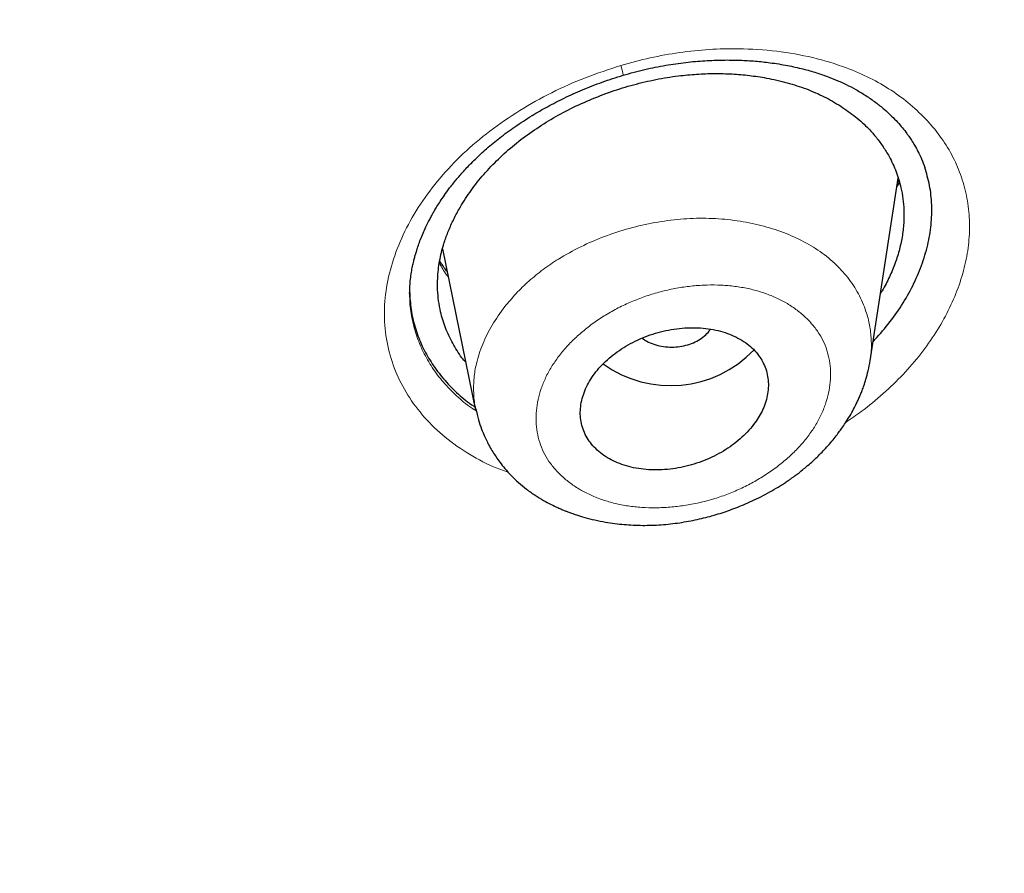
# Model space of a CAD drawing. Header units: millimetres. Extents: x 8 to 1170, y 12 to 886.
# Tile 333 of 656: x 804 to 813, y 827 to 835. Entities that reach past the tile are written whole.
import ezdxf

# ---------------------------------------------------------------- set-up
doc = ezdxf.new("R2010")
doc.units = ezdxf.units.MM

msp = doc.modelspace()

# ---------------------------------------------------------------- linework, layer by layer
at = {"color": 7, "linetype": 'Continuous', "lineweight": 30}
for p, q in [((811.7413, 831.5912), (812.0079, 833.3346)), ((807.6649, 832.66), (807.9795, 831.1182)), ((807.3513, 832.2424), (807.3509, 832.2135)), ((807.3528, 832.2154), (807.3526, 832.2039))]:
    msp.add_line(p, q, dxfattribs=at)
at = {"color": 8, "linetype": 'Continuous', "lineweight": 0}
msp.add_line((812.0202, 833.2938), (811.994, 833.2435), dxfattribs=at)
msp.add_arc((808.6801, 834.1905), 0.7179, 10.09154, 17.71551, dxfattribs=at)
at = {"color": 7, "linetype": 'Continuous', "lineweight": 30}
msp.add_arc((809.8378, 832.4578), 1.1027, 234.34252, 316.24923, dxfattribs=at)
for points, knots in [([(767.6427, 873.9797), (768.5002, 873.9771), (770.2152, 873.9718), (772.7815, 873.8617), (775.3372, 873.6775), (777.8776, 873.4125), (780.398, 873.0694), (782.8939, 872.6482), (785.4975, 872.122), (788.1975, 871.4758), (790.9789, 870.6939), (793.6989, 869.8102), (796.3512, 868.8278), (798.9294, 867.7498), (801.3082, 866.6348), (803.4954, 865.5003), (805.4999, 864.3614), (807.4329, 863.1605), (809.2905, 861.8993), (811.0684, 860.5798), (812.7637, 859.205), (814.3736, 857.7776), (815.8957, 856.3007), (817.3272, 854.7769), (818.6656, 853.2091), (819.9083, 851.6002), (821.0526, 849.9529), (822.0959, 848.2702), (823.0876, 846.4597), (824.0049, 844.5189), (824.8235, 842.4471), (825.4961, 840.3465), (826.0213, 838.2226), (826.3977, 836.0806), (826.613, 834.0285), (826.6903, 832.0729), (826.651, 830.2183), (826.4997, 828.3654), (826.2373, 826.5175), (825.8649, 824.6782), (825.3835, 822.8508), (824.794, 821.0387), (824.0973, 819.2453), (823.2945, 817.4739), (822.3866, 815.728), (821.3744, 814.0111), (820.26, 812.3264), (819.0464, 810.6769), (817.6633, 808.976), (816.0943, 807.2347), (814.3231, 805.4667), (812.433, 803.7631), (810.4258, 802.1305), (808.3148, 800.5661), (806.8193, 799.59), (806.0716, 799.102)], [0, 0, 0, 0, 0.017859, 0.035717, 0.053574, 0.07143, 0.089287, 0.107143, 0.125, 0.145832, 0.166666, 0.1875, 0.208333, 0.229166, 0.249999, 0.267856, 0.285713, 0.303571, 0.321429, 0.339287, 0.357144, 0.375001, 0.392858, 0.410715, 0.428572, 0.446429, 0.464286, 0.482143, 0.500002, 0.520835, 0.541668, 0.562501, 0.583334, 0.604167, 0.624999, 0.642856, 0.660713, 0.678571, 0.696428, 0.714286, 0.732144, 0.750003, 0.76786, 0.785718, 0.803575, 0.821433, 0.839289, 0.857146, 0.875003, 0.895835, 0.916668, 0.9375, 0.958333, 0.979167, 1, 1, 1, 1]), ([(766.7135, 788.6775), (767.3207, 788.6852), (768.5336, 788.7005), (770.3501, 788.7757), (772.1609, 788.8892), (773.9656, 789.0446), (775.7644, 789.2409), (777.5538, 789.4779), (779.2807, 789.7469), (780.9429, 790.0435), (782.5414, 790.3638), (784.126, 790.7167), (785.6964, 791.1021), (787.2528, 791.5198), (788.8448, 791.9844), (790.4671, 792.4985), (792.1136, 793.0652), (793.7314, 793.6673), (795.3207, 794.3049), (796.8813, 794.9775), (798.4151, 795.6861), (799.8785, 796.409), (801.2717, 797.142), (802.5934, 797.88), (803.8841, 798.6439), (805.1438, 799.4337), (806.3724, 800.2492), (807.6042, 801.1143), (808.8336, 802.0303), (810.0548, 802.9987), (811.2333, 803.9935), (812.369, 805.0146), (813.4621, 806.062), (814.5144, 807.1374), (815.4956, 808.208), (816.4067, 809.2688), (817.2476, 810.3131), (818.0446, 811.3712), (818.7977, 812.4431), (819.5072, 813.5288), (820.192, 814.6598), (820.8474, 815.8366), (821.4678, 817.0594), (822.0347, 818.2951), (822.5485, 819.5437), (823.009, 820.8056), (823.4167, 822.0818), (823.761, 823.3336), (824.0452, 824.5565), (824.2732, 825.745), (824.4531, 826.9347), (824.585, 828.1257), (824.669, 829.318), (824.706, 830.5454), (824.6911, 831.807), (824.6189, 833.1013), (824.4899, 834.3937), (824.3039, 835.6844), (824.061, 836.9737), (823.7614, 838.26), (823.4167, 839.5038), (823.0329, 840.7016), (822.6155, 841.8517), (822.1531, 842.9897), (821.6457, 844.1156), (821.0932, 845.2294), (820.5046, 846.3143), (819.8827, 847.3704), (819.2302, 848.3975), (818.5376, 849.4115), (817.805, 850.4123), (817.0321, 851.4), (816.2189, 852.3747), (815.3686, 853.3327), (814.4705, 854.2862), (813.525, 855.2317), (812.5291, 856.1691), (811.497, 857.0839), (810.4285, 857.9762), (809.3237, 858.8457), (808.2006, 859.679), (807.0618, 860.4766), (805.9099, 861.2392), (804.7269, 861.9791), (803.5127, 862.6964), (802.2673, 863.3909), (800.9906, 864.0625), (799.6888, 864.7083), (798.3456, 865.3363), (796.9635, 865.9434), (795.5388, 866.5292), (794.092, 867.0845), (792.6231, 867.609), (791.1322, 868.1026), (789.6443, 868.5575), (788.162, 868.975), (786.6874, 869.3565), (785.1962, 869.7087), (783.6885, 870.0314), (782.1643, 870.3247), (780.6237, 870.5884), (779.0711, 870.8219), (777.487, 871.0282), (775.8753, 871.2047), (774.2361, 871.3496), (772.5938, 871.4604), (770.9485, 871.536), (769.3004, 871.5797), (768.2004, 871.5797), (767.6502, 871.5797)], [0, 0, 0, 0, 0.010081, 0.020137, 0.030179, 0.040216, 0.050257, 0.060311, 0.070335, 0.079491, 0.088633, 0.097767, 0.1069, 0.116039, 0.125192, 0.135253, 0.145282, 0.155288, 0.16528, 0.175267, 0.185259, 0.195301, 0.204496, 0.213673, 0.222839, 0.232002, 0.241168, 0.250345, 0.260322, 0.270285, 0.280246, 0.290212, 0.300194, 0.310203, 0.320293, 0.329526, 0.338727, 0.347904, 0.357065, 0.366218, 0.375372, 0.385323, 0.395264, 0.405207, 0.415162, 0.425139, 0.435149, 0.445226, 0.454443, 0.463632, 0.472801, 0.481959, 0.491116, 0.500279, 0.510233, 0.520184, 0.530144, 0.540125, 0.550137, 0.560192, 0.570258, 0.579448, 0.588609, 0.59775, 0.60688, 0.616007, 0.625139, 0.633867, 0.642594, 0.651329, 0.660077, 0.668845, 0.677642, 0.686473, 0.695244, 0.704395, 0.713529, 0.722653, 0.731774, 0.740899, 0.750037, 0.758756, 0.767483, 0.776222, 0.78498, 0.793764, 0.802579, 0.811433, 0.820208, 0.829363, 0.838502, 0.847632, 0.856762, 0.865897, 0.875044, 0.883755, 0.89247, 0.901196, 0.909939, 0.918704, 0.927499, 0.936329, 0.945126, 0.954305, 0.963462, 0.972602, 0.981734, 0.990864, 1, 1, 1, 1]), ([(710.1619, 829.6907), (710.1749, 830.1932), (710.2008, 831.197), (710.3363, 832.7001), (710.5426, 834.1981), (710.8267, 835.6912), (711.1866, 837.1793), (711.6136, 838.6312), (712.1017, 840.0442), (712.6459, 841.4163), (713.2556, 842.7752), (713.9312, 844.1212), (714.6835, 845.4744), (715.5153, 846.8311), (716.4298, 848.187), (717.4134, 849.5199), (718.4663, 850.8299), (719.588, 852.1163), (720.7523, 853.3517), (721.9519, 854.5341), (723.1806, 855.6624), (724.462, 856.7597), (725.7963, 857.8259), (727.2044, 858.8763), (728.6872, 859.9077), (730.2457, 860.916), (731.8563, 861.8848), (733.5193, 862.8137), (735.2323, 863.7014), (736.9558, 864.5292), (738.682, 865.2974), (740.4056, 866.0073), (742.1615, 866.6741), (743.9495, 867.2974), (745.7974, 867.8861), (747.7048, 868.4365), (749.6714, 868.9446), (751.667, 869.4017), (753.6913, 869.8076), (755.7411, 870.1616), (757.7681, 870.4572), (759.7631, 870.6965), (761.7205, 870.882), (763.6804, 871.0183), (765.6425, 871.1053), (767.6494, 871.1437), (769.6987, 871.13), (771.7873, 871.0604), (773.8697, 870.9351), (775.9457, 870.7543), (778.0128, 870.5183), (780.0253, 870.2342), (781.9776, 869.9065), (783.867, 869.539), (785.7324, 869.1253), (787.5735, 868.6657), (789.4335, 868.1484), (791.3072, 867.5705), (793.189, 866.9289), (795.0338, 866.2379), (796.8414, 865.4977), (798.6119, 864.7086), (800.3085, 863.889), (801.9287, 863.0443), (803.4702, 862.1795), (804.9645, 861.2787), (806.4116, 860.3419), (807.843, 859.3476), (809.2531, 858.2947), (810.6355, 857.1817), (811.9582, 856.0328), (813.2214, 854.8484), (814.426, 853.6275), (815.5482, 852.3972), (816.5882, 851.1626), (817.5461, 849.93), (818.4416, 848.6758), (819.2751, 847.4), (820.0611, 846.0783), (820.7943, 844.7116), (821.469, 843.3005), (822.0708, 841.8717), (822.5999, 840.4252), (823.057, 838.9587), (823.4341, 837.5036), (823.7338, 836.0647), (823.9591, 834.6491), (824.1142, 833.2298), (824.2052, 831.8065), (824.2077, 830.8559), (824.2089, 830.3803)], [0, 0, 0, 0, 0.011674, 0.023319, 0.034953, 0.046594, 0.058259, 0.069953, 0.080961, 0.091959, 0.102962, 0.113984, 0.125039, 0.136637, 0.148231, 0.159838, 0.171475, 0.183157, 0.194877, 0.205905, 0.216918, 0.22793, 0.238954, 0.250002, 0.261585, 0.273174, 0.284784, 0.296429, 0.308126, 0.319837, 0.330846, 0.341843, 0.352841, 0.363852, 0.374887, 0.386465, 0.398061, 0.409688, 0.421363, 0.433098, 0.444853, 0.455881, 0.466873, 0.477842, 0.4888, 0.499758, 0.511447, 0.523122, 0.534797, 0.546486, 0.558206, 0.569931, 0.580933, 0.591898, 0.602839, 0.613767, 0.624694, 0.636409, 0.648098, 0.659775, 0.671455, 0.683154, 0.694888, 0.705917, 0.716904, 0.727863, 0.738806, 0.749745, 0.761427, 0.773085, 0.784734, 0.79639, 0.808067, 0.819807, 0.830858, 0.841874, 0.852868, 0.863854, 0.874847, 0.886477, 0.898088, 0.909698, 0.921323, 0.932981, 0.944738, 0.955821, 0.966873, 0.97791, 0.988948, 1, 1, 1, 1]), ([(809.3869, 834.3163), (809.4555, 834.3353), (809.59, 834.3727), (809.79, 834.4122), (809.9814, 834.4398), (810.1634, 834.456), (810.3351, 834.4625), (810.4961, 834.4606), (810.646, 834.4517), (810.7984, 834.4354), (810.9501, 834.411), (811.0978, 834.3781), (811.2266, 834.3417), (811.3373, 834.3038), (811.4313, 834.2659), (811.5194, 834.2254), (811.6088, 834.1787), (811.7033, 834.1217), (811.7936, 834.0587), (811.8754, 833.993), (811.9441, 833.93), (812.0017, 833.8704), (812.0492, 833.8156), (812.0849, 833.7698), (812.1133, 833.7303), (812.1386, 833.6928), (812.1682, 833.6447), (812.2005, 833.5857), (812.2342, 833.5149), (812.2533, 833.4626), (812.2635, 833.4346)], [0, 0, 0, 0, 0.054131, 0.106014, 0.155658, 0.203054, 0.248185, 0.291033, 0.331584, 0.369827, 0.417222, 0.460524, 0.499754, 0.534945, 0.566134, 0.593568, 0.627397, 0.664421, 0.703382, 0.739353, 0.774324, 0.80383, 0.831374, 0.855595, 0.868381, 0.88565, 0.907459, 0.933794, 0.964643, 1, 1, 1, 1]), ([(807.351, 832.2003), (807.3507, 832.2172), (807.3502, 832.2514), (807.3525, 832.3086), (807.3579, 832.3705), (807.3668, 832.4338), (807.3774, 832.4909), (807.3881, 832.539), (807.3985, 832.5799), (807.4091, 832.6174), (807.422, 832.6592), (807.4381, 832.707), (807.4595, 832.7639), (807.4843, 832.8232), (807.5104, 832.8798), (807.5346, 832.9281), (807.555, 832.9667), (807.5734, 832.9998), (807.5935, 833.0346), (807.6192, 833.0771), (807.6527, 833.1292), (807.695, 833.1908), (807.7472, 833.2613), (807.8109, 833.3402), (807.8876, 833.4267), (807.979, 833.5199), (808.0866, 833.6188), (808.212, 833.722), (808.3563, 833.828), (808.5087, 833.9271), (808.6665, 834.0182), (808.8268, 834.1008), (809.0009, 834.1796), (809.1883, 834.2536), (809.3197, 834.2951), (809.3869, 834.3163)], [0, 0, 0, 0, 0.0237808, 0.0483375, 0.0737251, 0.0992079, 0.1215572, 0.1401036, 0.1552662, 0.1693861, 0.1847751, 0.2064755, 0.2292416, 0.2529836, 0.2756974, 0.2944551, 0.3092251, 0.3206721, 0.3333724, 0.3499942, 0.3705362, 0.3949947, 0.4233627, 0.4556299, 0.4918063, 0.5319408, 0.5760807, 0.624279, 0.6765862, 0.7330401, 0.7812029, 0.8320187, 0.8854586, 0.9414743, 1, 1, 1, 1]), ([(807.8857, 831.5778), (807.8733, 831.5921), (807.8245, 831.6487), (807.7588, 831.7585), (807.6893, 831.9044), (807.6476, 832.0407), (807.6252, 832.1628), (807.6158, 832.2697), (807.6161, 832.3961), (807.6325, 832.5424), (807.6685, 832.6895), (807.714, 832.8182), (807.7628, 832.929), (807.8298, 833.0565), (807.9202, 833.199), (808.0399, 833.353), (808.1761, 833.5001), (808.3283, 833.6382), (808.4943, 833.7659), (808.673, 833.883), (808.8638, 833.9886), (809.0649, 834.0819), (809.2728, 834.1622), (809.4847, 834.2277), (809.6987, 834.2777), (809.9, 834.3099), (810.0867, 834.3277), (810.2575, 834.334), (810.4257, 834.3299), (810.5913, 834.3155), (810.7674, 834.2887), (810.9505, 834.2473), (811.1351, 834.1873), (811.3073, 834.1135), (811.4097, 834.0524), (811.4611, 834.0217)], [0, 0, 0, 0, 0.011612, 0.046019, 0.080505, 0.114471, 0.137003, 0.159561, 0.182251, 0.216003, 0.24973, 0.272382, 0.295283, 0.318534, 0.35251, 0.386625, 0.420868, 0.454715, 0.48865, 0.522453, 0.556448, 0.590951, 0.625466, 0.659465, 0.69326, 0.727169, 0.754483, 0.781598, 0.808678, 0.835883, 0.863375, 0.898059, 0.932169, 0.966037, 1, 1, 1, 1]), ([(811.4611, 834.0217), (811.5094, 833.9885), (811.6064, 833.9219), (811.717, 833.8185), (811.803, 833.7215), (811.8678, 833.6337), (811.9333, 833.5258), (811.9932, 833.3961), (812.0344, 833.2599), (812.0561, 833.1376), (812.0649, 833.0304), (812.064, 832.9141), (812.0511, 832.7894), (812.0236, 832.6569), (811.9826, 832.5242), (811.9266, 832.3918), (811.8791, 832.2939), (811.8453, 832.2416), (811.8394, 832.2324)], [0, 0, 0, 0, 0.081936, 0.164315, 0.219295, 0.273908, 0.328402, 0.411319, 0.493142, 0.547514, 0.60203, 0.656941, 0.72248, 0.787693, 0.853009, 0.918854, 0.985646, 1, 1, 1, 1]), ([(811.7692, 831.7733), (811.8185, 831.8283), (811.9191, 831.9405), (812.045, 832.12), (812.1518, 832.3079), (812.2351, 832.5009), (812.2945, 832.6958), (812.3275, 832.8895), (812.333, 833.0798), (812.3137, 833.2645), (812.2793, 833.3816), (812.2624, 833.4392)], [0, 0, 0, 0, 0.107122, 0.218563, 0.330227, 0.443274, 0.556695, 0.668359, 0.779524, 0.891466, 1, 1, 1, 1]), ([(812.0151, 833.3107), (812.0112, 833.3027), (812.0065, 833.2932), (812.0008, 833.2836), (811.9999, 833.282)], [0, 0, 0, 0, 0.831286, 1, 1, 1, 1]), ([(807.709, 832.4434), (807.7047, 832.4487), (807.6893, 832.4676), (807.6671, 832.4984), (807.6475, 832.527), (807.6385, 832.5415), (807.6366, 832.5445)], [0, 0, 0, 0, 0.161204, 0.573998, 0.909926, 1, 1, 1, 1]), ([(807.3509, 832.209), (807.3564, 832.1516), (807.3672, 832.0366), (807.4118, 831.8709), (807.4764, 831.7117), (807.5631, 831.5608), (807.6696, 831.4188), (807.7962, 831.289), (807.8979, 831.2003), (807.962, 831.1596), (807.9724, 831.1529)], [0, 0, 0, 0, 0.138305, 0.277331, 0.415619, 0.554452, 0.695093, 0.834737, 0.973117, 1, 1, 1, 1]), ([(810.6433, 831.0004), (810.6577, 831.0214), (810.6864, 831.0635), (810.7212, 831.1316), (810.7485, 831.2034), (810.7661, 831.2782), (810.7732, 831.3527), (810.7689, 831.4258), (810.7538, 831.4968), (810.7278, 831.5649), (810.6906, 831.6289), (810.6431, 831.6882), (810.5856, 831.7421), (810.5185, 831.7893), (810.4428, 831.8295), (810.3596, 831.8621), (810.2697, 831.8862), (810.1745, 831.9018), (810.0756, 831.9086), (809.9741, 831.9062), (809.8714, 831.8951), (809.7692, 831.8755), (809.6687, 831.8474), (809.5713, 831.8116), (809.4781, 831.7687), (809.3905, 831.719), (809.3092, 831.6635), (809.2351, 831.6029), (809.1694, 831.5378), (809.1123, 831.4693), (809.0645, 831.3979), (809.0267, 831.3245), (808.9992, 831.25), (808.982, 831.1751), (808.976, 831.1007), (808.9808, 831.0277), (808.9966, 830.9568), (809.0236, 830.8891), (809.0613, 830.8253), (809.1094, 830.7662), (809.1678, 830.7129), (809.2355, 830.6661), (809.3115, 830.6262), (809.3954, 830.5944), (809.4857, 830.5707), (809.581, 830.5557), (809.6802, 830.5497), (809.782, 830.5525), (809.8846, 830.5641), (809.9867, 830.5844), (810.087, 830.613), (810.1844, 830.6493), (810.2773, 830.693), (810.365, 830.7432), (810.4467, 830.7997), (810.521, 830.8619), (810.5879, 830.9287), (810.6249, 830.9765), (810.6433, 831.0004)], [0, 0, 0, 0, 0.015554, 0.031108, 0.048486, 0.065918, 0.083295, 0.1008, 0.118362, 0.135868, 0.153669, 0.17153, 0.189333, 0.207472, 0.225671, 0.243812, 0.262172, 0.280593, 0.298955, 0.317319, 0.335743, 0.354108, 0.372264, 0.390477, 0.408633, 0.426466, 0.444354, 0.462186, 0.479722, 0.49731, 0.514844, 0.532228, 0.549666, 0.567049, 0.584493, 0.601993, 0.619437, 0.637135, 0.654891, 0.672589, 0.690627, 0.708726, 0.726766, 0.745077, 0.763449, 0.781761, 0.80015, 0.818598, 0.836988, 0.855228, 0.873524, 0.891764, 0.909779, 0.92785, 0.945864, 0.963891, 0.981975, 1, 1, 1, 1]), ([(809.5673, 831.8083), (809.582, 831.7978), (809.6152, 831.7741), (809.6788, 831.7478), (809.7525, 831.7291), (809.8305, 831.7202), (809.8828, 831.7236), (809.9089, 831.7254)], [0, 0, 0, 0, 0.165991, 0.374453, 0.582995, 0.791538, 1, 1, 1, 1]), ([(809.9089, 831.7254), (809.9346, 831.7293), (809.986, 831.7372), (810.0574, 831.7625), (810.1218, 831.7961), (810.1746, 831.8386), (810.2064, 831.872), (810.2161, 831.8915), (810.217, 831.8932)], [0, 0, 0, 0, 0.1962068, 0.392489, 0.5887713, 0.7849781, 0.9811849, 1, 1, 1, 1]), ([(807.9803, 831.1344), (807.9887, 831.0984), (808.004, 831.032), (808.0341, 830.9449), (808.0625, 830.876), (808.0874, 830.8231), (808.1133, 830.7737), (808.1416, 830.725), (808.1748, 830.6735), (808.2127, 830.6203), (808.2607, 830.5599), (808.3195, 830.4951), (808.388, 830.4294), (808.4639, 830.3666), (808.5448, 830.3093), (808.6237, 830.2611), (808.6952, 830.2227), (808.7535, 830.1948), (808.7984, 830.1752), (808.8308, 830.1618), (808.862, 830.1497), (808.8981, 830.1363), (808.9514, 830.1181), (809.0248, 830.0959), (809.1171, 830.0726), (809.2416, 830.0478), (809.3934, 830.0281), (809.5715, 830.0197), (809.7491, 830.0255), (809.9235, 830.0449), (810.0918, 830.076), (810.252, 830.1169), (810.4056, 830.1667), (810.5329, 830.2168), (810.6376, 830.2641), (810.7217, 830.3059), (810.8043, 830.3511), (810.8721, 830.3917), (810.923, 830.4243), (810.9566, 830.4468), (810.9837, 830.4656), (811.0091, 830.4837), (811.0385, 830.5052), (811.0762, 830.534), (811.1222, 830.5711), (811.1726, 830.6143), (811.2235, 830.6611), (811.2717, 830.7085), (811.3192, 830.7584), (811.365, 830.8102), (811.4071, 830.8614), (811.4421, 830.907), (811.4748, 830.9522), (811.5096, 831.0035), (811.5474, 831.0643), (811.5844, 831.1299), (811.6133, 831.1873), (811.635, 831.2346), (811.651, 831.2719), (811.6666, 831.3111), (811.6839, 831.3587), (811.7039, 831.4213), (811.7254, 831.5013), (811.7359, 831.5611), (811.7417, 831.5938)], [0, 0, 0, 0, 0.022967, 0.042435, 0.058352, 0.071055, 0.082621, 0.096022, 0.108314, 0.121796, 0.137688, 0.157547, 0.177324, 0.197836, 0.218619, 0.237627, 0.254817, 0.26945, 0.278443, 0.285259, 0.291027, 0.298855, 0.308922, 0.325472, 0.345537, 0.366196, 0.401009, 0.435339, 0.469227, 0.502437, 0.534445, 0.565278, 0.594969, 0.624724, 0.641951, 0.65959, 0.677649, 0.695256, 0.704507, 0.712215, 0.718377, 0.723468, 0.730119, 0.739323, 0.750751, 0.764257, 0.777926, 0.791203, 0.804086, 0.818762, 0.832457, 0.843936, 0.853527, 0.866205, 0.881561, 0.897326, 0.912513, 0.921048, 0.929602, 0.938178, 0.948371, 0.962038, 0.979234, 1, 1, 1, 1]), ([(710.6956, 827.989), (710.6972, 827.9633), (710.7007, 827.9073), (710.7071, 827.8251), (710.7128, 827.737), (710.7181, 827.6445), (710.7252, 827.5328), (710.7338, 827.4043), (710.7444, 827.2573), (710.7567, 827.098), (710.7709, 826.9259), (710.7874, 826.7406), (710.806, 826.546), (710.8265, 826.3454), (710.8558, 826.0774), (710.8951, 825.7491), (710.9464, 825.3645), (711.0008, 824.9921), (711.0581, 824.6318), (711.1179, 824.2823), (711.1806, 823.9399), (711.2652, 823.5064), (711.3767, 822.9798), (711.5213, 822.3607), (711.6828, 821.7288), (711.8622, 821.0843), (712.0606, 820.4275), (712.2739, 819.7733), (712.5021, 819.1219), (712.7097, 818.568), (712.891, 818.1078), (713.0422, 817.7375), (713.2017, 817.3603), (713.3699, 816.976), (713.5342, 816.6136), (713.6918, 816.2763), (713.8394, 815.969), (713.9877, 815.668), (714.1358, 815.3748), (714.258, 815.1385), (714.3536, 814.9569), (714.4218, 814.8286), (714.4878, 814.7058), (714.5493, 814.5924), (714.6046, 814.4913), (714.6504, 814.4081), (714.6877, 814.3409), (714.7184, 814.2858), (714.7486, 814.2318), (714.7806, 814.1748), (714.8155, 814.113), (714.8608, 814.0331), (714.9182, 813.9326), (714.9895, 813.8089), (715.0685, 813.6731), (715.1556, 813.5252), (715.2508, 813.3652), (715.3545, 813.1933), (715.4818, 812.985), (715.6311, 812.7447), (715.8, 812.4783), (715.9698, 812.2155), (716.1396, 811.9576), (716.3092, 811.7045), (716.4754, 811.461), (716.638, 811.2267), (716.7963, 811.0022), (716.9513, 810.7857), (717.1004, 810.5804), (717.2346, 810.3982), (717.3541, 810.2377), (717.4596, 810.0975), (717.559, 809.9666), (717.6523, 809.8448), (717.7407, 809.7303), (717.8339, 809.6104), (717.9369, 809.479), (718.0532, 809.3321), (718.178, 809.1759), (718.3125, 809.0095), (718.457, 808.8327), (718.6118, 808.6456), (718.776, 808.4496), (718.9476, 808.2475), (719.1819, 807.9752), (719.4802, 807.6354), (719.7582, 807.3269), (719.953, 807.1145), (720.0605, 806.9981), (720.1688, 806.8817), (720.278, 806.7653), (720.3874, 806.6496), (720.494, 806.5375), (720.5978, 806.4293), (720.6957, 806.3278), (720.7869, 806.2339), (720.8677, 806.1513), (720.938, 806.0797), (721.0004, 806.0164), (721.0588, 805.9574), (721.1183, 805.8975), (721.1833, 805.8324), (721.2579, 805.7579), (721.3442, 805.6722), (721.4429, 805.5748), (721.5538, 805.4661), (721.6776, 805.3456), (721.8349, 805.1937), (722.0218, 805.0153), (722.2335, 804.8159), (722.444, 804.6202), (722.6525, 804.4287), (722.8917, 804.2118), (723.1609, 803.9714), (723.4599, 803.709), (723.7573, 803.4525), (724.0575, 803.1979), (724.3648, 802.9418), (724.645, 802.7123), (724.8962, 802.5095), (725.1167, 802.3337), (725.3411, 802.1569), (725.5681, 801.9802), (725.7913, 801.8086), (726.0052, 801.646), (726.2056, 801.4954), (726.3934, 801.3557), (726.5579, 801.2344), (726.7005, 801.1301), (726.8226, 801.0414), (726.9394, 800.957), (727.0569, 800.8726), (727.1954, 800.7739), (727.3598, 800.6575), (727.5527, 800.5222), (727.7598, 800.3786), (727.9809, 800.2268), (728.2143, 800.0684), (728.4564, 799.9061), (728.7468, 799.7139), (729.0804, 799.4963), (729.4434, 799.264), (729.7883, 799.047), (730.115, 798.8447), (730.4385, 798.6474), (730.7839, 798.44), (731.1569, 798.2198), (731.5615, 797.9854), (731.9777, 797.7489), (732.4055, 797.5105), (732.8412, 797.2726), (733.2161, 797.0721), (733.5249, 796.9095), (733.7663, 796.7839), (734.0054, 796.6608), (734.2424, 796.5403), (734.4767, 796.4223), (734.6783, 796.322), (734.8416, 796.2414), (734.9617, 796.1825), (735.0638, 796.1327), (735.1435, 796.094), (735.2031, 796.0651), (735.2473, 796.0438), (735.2907, 796.0229), (735.342, 795.9982), (735.4071, 795.967), (735.4864, 795.9291), (735.5797, 795.8847), (735.687, 795.8338), (735.8075, 795.777), (735.9399, 795.715), (736.0792, 795.6501), (736.2215, 795.5843), (736.4825, 795.4644), (736.8598, 795.2936), (737.3461, 795.0786), (737.818, 794.8747), (738.2763, 794.6809), (738.7291, 794.4937), (739.1785, 794.3118), (739.6257, 794.1348), (740.1537, 793.9303), (740.7639, 793.7006), (741.4593, 793.4478), (742.2368, 793.175), (743.1003, 792.8846), (744.0521, 792.5801), (745.0122, 792.2884), (745.9565, 792.0166), (746.8839, 791.7638), (747.7931, 791.5289), (748.7082, 791.3055), (749.6286, 791.0934), (750.5541, 790.8928), (751.4845, 790.7036), (752.4504, 790.5201), (753.452, 790.3437), (754.4891, 790.1759), (755.5299, 790.0225), (756.5742, 789.8835), (757.6221, 789.7586), (758.6736, 789.6478), (759.7283, 789.5514), (760.7858, 789.4694), (761.8456, 789.4019), (762.9013, 789.3492), (763.9526, 789.3111), (764.9998, 789.2873), (766.0494, 789.2776), (767.074, 789.2818), (768.0724, 789.2988), (769.043, 789.3273), (770.012, 789.368), (770.9796, 789.4206), (771.9457, 789.4852), (772.9103, 789.5618), (773.9052, 789.6532), (774.9299, 789.7609), (775.9837, 789.8863), (777.034, 790.0258), (778.0811, 790.1793), (779.1249, 790.3472), (780.1654, 790.5294), (781.2018, 790.7257), (782.2336, 790.936), (783.2602, 791.1602), (784.2751, 791.3967), (785.278, 791.6453), (786.2687, 791.9056), (787.2528, 792.1791), (788.2557, 792.4734), (789.2761, 792.7896), (790.313, 793.1286), (791.34, 793.4822), (792.3572, 793.8505), (793.3641, 794.2333), (794.1745, 794.5564), (794.794, 794.8118), (795.2268, 794.9938), (795.6575, 795.1785), (796.0862, 795.3661), (796.5166, 795.5581), (796.9207, 795.7419), (797.3013, 795.9181), (797.6583, 796.086), (798.022, 796.2598), (798.3924, 796.4398), (798.7673, 796.625), (799.1207, 796.8027), (799.4449, 796.9682), (799.7345, 797.118), (800.0077, 797.2611), (800.2646, 797.3973), (800.4531, 797.4984), (800.5759, 797.5647), (800.6352, 797.5968), (800.6851, 797.6239), (800.7257, 797.6459), (800.7572, 797.6631), (800.7844, 797.6779), (800.8151, 797.6947), (800.8561, 797.7171), (800.9076, 797.7453), (800.9662, 797.7775), (801.0296, 797.8124), (801.1127, 797.8584), (801.2179, 797.9167), (801.3474, 797.9889), (801.4876, 798.0676), (801.6387, 798.1529), (801.8003, 798.2449), (801.9699, 798.3421), (802.2428, 798.4997), (802.6096, 798.7146), (803.0827, 798.9977), (803.5577, 799.288), (804.0341, 799.5858), (804.4954, 799.8804), (805.0307, 800.2295), (805.6383, 800.6366), (806.3257, 801.1126), (807.0094, 801.6023), (807.6914, 802.1077), (808.3616, 802.6214), (809.0196, 803.1433), (809.6654, 803.6732), (810.2987, 804.211), (810.8398, 804.6867), (811.2938, 805.0971), (811.6654, 805.4404), (812.0363, 805.7905), (812.4099, 806.1509), (812.7222, 806.4592), (812.9732, 806.7114), (813.1624, 806.9036), (813.3527, 807.0994), (813.5424, 807.2968), (813.7268, 807.4912), (813.9017, 807.6776), (814.0642, 807.8529), (814.2123, 808.0142), (814.3466, 808.162), (814.4677, 808.2965), (814.5795, 808.4216), (814.688, 808.5439), (814.7996, 808.6707), (814.917, 808.8052), (815.0403, 808.9476), (815.1689, 809.0976), (815.305, 809.2577), (815.4482, 809.4281), (815.6377, 809.6561), (815.8672, 809.9366), (816.1302, 810.265), (816.3836, 810.5879), (816.6274, 810.9052), (816.8808, 811.2417), (817.1438, 811.5988), (817.4171, 811.9794), (817.684, 812.3605), (817.9267, 812.7162), (818.1466, 813.0459), (818.3458, 813.351), (818.545, 813.6626), (818.7338, 813.9646), (818.913, 814.2575), (819.0824, 814.54), (819.2531, 814.8307), (819.425, 815.1299), (819.5751, 815.3974), (819.7012, 815.6263), (819.8008, 815.8097), (819.8926, 815.9812), (819.9768, 816.1406), (820.0538, 816.2879), (820.1184, 816.4132), (820.1722, 816.5181), (820.2159, 816.6042), (820.2557, 816.6831), (820.2918, 816.7549), (820.3267, 816.825), (820.3639, 816.8999), (820.4062, 816.9857), (820.4523, 817.0799), (820.5017, 817.1816), (820.5534, 817.2888), (820.6073, 817.4019), (820.6621, 817.518), (820.717, 817.6353), (820.772, 817.754), (820.868, 817.9633), (821.0044, 818.2673), (821.1789, 818.6696), (821.3497, 819.0783), (821.5141, 819.4867), (821.6688, 819.886), (821.8139, 820.2754), (821.95, 820.6547), (822.0788, 821.0283), (822.2283, 821.4793), (822.395, 822.011), (822.5739, 822.625), (822.7398, 823.2405), (822.8929, 823.8575), (823.0329, 824.4758), (823.1592, 825.0922), (823.2663, 825.6756), (823.356, 826.2228), (823.4127, 826.6107), (823.4481, 826.8725), (823.4666, 827.0148), (823.4857, 827.1674), (823.5054, 827.3313), (823.5253, 827.5065), (823.5454, 827.6931), (823.5655, 827.8911), (823.5852, 828.1006), (823.6043, 828.3214), (823.6227, 828.5537), (823.64, 828.7975), (823.6556, 829.0476), (823.6693, 829.3036), (823.6811, 829.5652), (823.6908, 829.837), (823.6984, 830.1192), (823.7012, 830.3108), (823.7026, 830.4083)], [0, 0, 0, 0, 0.000488, 0.001066, 0.001741, 0.002496, 0.003291, 0.00439, 0.005557, 0.006789, 0.008184, 0.009655, 0.011202, 0.01282, 0.014437, 0.017594, 0.020657, 0.023626, 0.026502, 0.029284, 0.032003, 0.03472, 0.039702, 0.044684, 0.049665, 0.055002, 0.06034, 0.065677, 0.071014, 0.076351, 0.079353, 0.082419, 0.085553, 0.088756, 0.092028, 0.094647, 0.097245, 0.099785, 0.102267, 0.104691, 0.105802, 0.106901, 0.107971, 0.108943, 0.109807, 0.110563, 0.111081, 0.111533, 0.111981, 0.11247, 0.113, 0.113571, 0.11453, 0.115596, 0.116767, 0.118045, 0.119429, 0.12092, 0.122518, 0.124862, 0.127203, 0.129509, 0.13178, 0.134016, 0.136216, 0.138258, 0.140268, 0.142225, 0.14407, 0.145798, 0.147149, 0.148419, 0.149607, 0.150714, 0.151739, 0.152738, 0.153997, 0.155343, 0.156779, 0.158303, 0.159946, 0.161682, 0.163509, 0.165417, 0.167347, 0.171167, 0.17503, 0.176141, 0.177256, 0.178373, 0.179494, 0.180617, 0.181722, 0.182744, 0.183765, 0.184678, 0.185485, 0.186184, 0.186776, 0.187343, 0.187918, 0.188536, 0.189264, 0.190115, 0.191072, 0.192148, 0.193344, 0.194659, 0.196685, 0.198693, 0.200669, 0.202611, 0.20452, 0.2073, 0.210007, 0.212647, 0.215304, 0.218006, 0.220753, 0.222625, 0.224516, 0.226429, 0.228362, 0.230283, 0.232063, 0.233729, 0.235282, 0.236721, 0.237791, 0.238789, 0.239714, 0.240647, 0.241652, 0.243077, 0.244626, 0.246299, 0.24804, 0.249898, 0.251833, 0.253748, 0.256705, 0.259599, 0.26213, 0.264609, 0.267036, 0.269446, 0.272372, 0.27536, 0.27841, 0.281522, 0.284695, 0.287848, 0.289583, 0.291297, 0.292988, 0.294657, 0.296304, 0.297923, 0.298886, 0.299722, 0.300431, 0.301013, 0.301382, 0.30167, 0.301932, 0.302283, 0.302735, 0.303282, 0.303926, 0.304665, 0.305499, 0.306412, 0.307389, 0.308363, 0.309331, 0.312733, 0.316054, 0.319179, 0.32223, 0.325225, 0.32819, 0.331125, 0.33403, 0.338535, 0.343002, 0.347469, 0.353452, 0.359437, 0.365426, 0.371418, 0.376966, 0.382514, 0.388061, 0.39361, 0.399158, 0.404705, 0.410253, 0.416353, 0.42245, 0.42854, 0.434625, 0.440712, 0.446799, 0.452889, 0.458978, 0.465068, 0.471159, 0.477144, 0.483133, 0.489133, 0.495145, 0.500701, 0.506249, 0.511791, 0.517329, 0.522866, 0.528403, 0.53394, 0.540029, 0.546117, 0.552204, 0.558288, 0.564379, 0.570476, 0.576576, 0.582677, 0.58878, 0.594881, 0.600875, 0.606869, 0.612862, 0.618855, 0.625324, 0.631788, 0.638249, 0.644709, 0.651169, 0.65763, 0.660472, 0.663314, 0.666156, 0.668999, 0.671847, 0.674767, 0.677126, 0.679542, 0.682016, 0.684547, 0.687138, 0.689745, 0.691872, 0.693892, 0.695806, 0.697613, 0.699313, 0.6998, 0.70022, 0.700574, 0.700862, 0.701084, 0.701245, 0.701442, 0.70174, 0.702119, 0.702541, 0.702992, 0.703474, 0.704322, 0.705249, 0.706256, 0.707343, 0.70851, 0.709756, 0.711024, 0.714452, 0.717788, 0.72147, 0.725034, 0.728501, 0.73194, 0.737296, 0.742592, 0.748129, 0.753666, 0.759204, 0.764742, 0.770281, 0.775821, 0.781361, 0.784773, 0.788186, 0.791619, 0.795149, 0.798786, 0.800611, 0.802462, 0.804339, 0.806242, 0.80812, 0.809887, 0.811542, 0.813083, 0.814444, 0.815702, 0.816858, 0.817946, 0.819118, 0.820392, 0.821685, 0.823069, 0.824542, 0.826106, 0.827759, 0.830798, 0.833774, 0.836686, 0.839533, 0.842315, 0.845704, 0.849058, 0.852412, 0.855765, 0.8584, 0.861034, 0.863715, 0.866488, 0.868845, 0.871264, 0.873746, 0.876293, 0.878903, 0.880556, 0.882105, 0.883551, 0.884893, 0.886131, 0.887265, 0.888048, 0.888771, 0.889431, 0.890028, 0.890573, 0.891188, 0.891905, 0.892724, 0.893546, 0.894449, 0.895404, 0.896369, 0.897344, 0.898329, 0.899323, 0.90255, 0.905876, 0.90928, 0.912637, 0.915923, 0.91908, 0.922167, 0.925186, 0.928182, 0.933133, 0.93808, 0.943026, 0.947971, 0.952916, 0.957858, 0.962729, 0.966856, 0.970915, 0.971971, 0.973092, 0.974302, 0.975603, 0.976992, 0.978472, 0.980041, 0.9817, 0.98345, 0.98529, 0.98722, 0.989241, 0.99123, 0.9933, 0.995451, 0.997685, 1, 1, 1, 1]), ([(824.2089, 830.3803), (824.1959, 829.879), (824.1699, 828.877), (824.0339, 827.3756), (823.8269, 825.8775), (823.5418, 824.3822), (823.1806, 822.8904), (822.7525, 821.4344), (822.2634, 820.0181), (821.7189, 818.6446), (821.1095, 817.286), (820.4349, 815.9422), (819.6829, 814.5911), (818.8509, 813.2361), (817.9358, 811.8803), (816.9519, 810.5475), (815.899, 809.2375), (814.7775, 807.9512), (813.6133, 806.7162), (812.4136, 805.5342), (811.185, 804.4064), (809.9037, 803.3097), (808.5697, 802.244), (807.1619, 801.1939), (805.6786, 800.1625), (804.118, 799.1534), (802.5033, 798.1827), (800.8342, 797.2509), (799.1151, 796.3607), (797.3879, 795.532), (795.662, 794.7647), (793.9415, 794.0567), (792.1908, 793.3922), (790.4101, 792.7715), (788.5678, 792.1847), (786.6636, 791.6352), (784.6972, 791.1266), (782.702, 790.6688), (780.678, 790.2621), (778.6286, 789.9075), (776.6019, 789.612), (774.6071, 789.3733), (772.6496, 789.1885), (770.6896, 789.0529), (768.7274, 788.9663), (766.7202, 788.928), (764.6708, 788.9416), (762.5821, 789.011), (760.4997, 789.1359), (758.4236, 789.3163), (756.3565, 789.5519), (754.344, 789.836), (752.3917, 790.1641), (750.5023, 790.5319), (748.637, 790.9458), (746.7959, 791.4055), (744.9361, 791.9228), (743.0626, 792.5006), (741.1811, 793.1418), (739.3367, 793.8323), (737.5294, 794.5718), (735.759, 795.3604), (734.0622, 796.18), (732.4415, 797.0253), (730.8994, 797.8907), (729.4047, 798.7921), (727.9571, 799.7294), (726.5255, 800.7238), (725.1156, 801.7767), (723.7336, 802.8891), (722.4113, 804.0371), (721.1487, 805.2204), (719.9444, 806.4402), (718.8222, 807.6705), (717.7819, 808.9057), (716.8238, 810.139), (715.9283, 811.3937), (715.0951, 812.6696), (714.309, 813.9927), (713.5749, 815.3616), (712.8989, 816.7749), (712.2965, 818.2035), (711.7674, 819.6477), (711.3108, 821.1103), (710.9345, 822.5621), (710.6356, 823.9989), (710.4108, 825.4142), (710.2562, 826.8348), (710.1655, 828.2607), (710.1631, 829.2137), (710.1619, 829.6907)], [0, 0, 0, 0, 0.011647, 0.023279, 0.034914, 0.046569, 0.058262, 0.069997, 0.081033, 0.092045, 0.103046, 0.114051, 0.125075, 0.136674, 0.148268, 0.159874, 0.171507, 0.183184, 0.194903, 0.205931, 0.216944, 0.227954, 0.238974, 0.250018, 0.2616, 0.2732, 0.284834, 0.296518, 0.308264, 0.319998, 0.330999, 0.341975, 0.352941, 0.363907, 0.374886, 0.386463, 0.398058, 0.409684, 0.421356, 0.433089, 0.444843, 0.455871, 0.466863, 0.477832, 0.488791, 0.499751, 0.51144, 0.523115, 0.53479, 0.54648, 0.558201, 0.569925, 0.580927, 0.591892, 0.602833, 0.61376, 0.624687, 0.6364, 0.648087, 0.659761, 0.671439, 0.683135, 0.694871, 0.705904, 0.716895, 0.727858, 0.738804, 0.749746, 0.761426, 0.773081, 0.784724, 0.796373, 0.808043, 0.819784, 0.830839, 0.841857, 0.852852, 0.863839, 0.87483, 0.886496, 0.898127, 0.909738, 0.921348, 0.932974, 0.944696, 0.955762, 0.96681, 0.977856, 0.988914, 1, 1, 1, 1])]:
    msp.add_open_spline(points, degree=3, knots=knots, dxfattribs=at)
at = {"color": 8, "linetype": 'Continuous', "lineweight": 0}
for points, knots in [([(710.6613, 829.7573), (710.682, 830.4277), (710.7233, 831.7644), (710.9581, 833.7615), (711.318, 835.7428), (711.8136, 837.7085), (712.4413, 839.6587), (713.2033, 841.5928), (714.0982, 843.5046), (715.1203, 845.3835), (716.2654, 847.219), (717.5297, 849.007), (718.9126, 850.7482), (720.4133, 852.4433), (722.0309, 854.0914), (723.7614, 855.6853), (725.5951, 857.2156), (727.5234, 858.6749), (729.5415, 860.0612), (731.649, 861.3749), (733.8461, 862.6159), (736.1312, 863.7833), (738.4962, 864.8724), (740.9275, 865.8767), (743.4134, 866.7911), (745.9493, 867.6147), (748.536, 868.3477), (751.1743, 868.9904), (753.8609, 869.5415), (756.5837, 869.9985), (759.327, 870.3588), (762.0791, 870.6216), (764.8374, 870.7862), (767.6017, 870.8533), (770.3721, 870.8223), (773.1448, 870.6921), (775.9071, 870.4632), (778.643, 870.1376), (781.3418, 869.7179), (784.0009, 869.2049), (786.6208, 868.5976), (789.2021, 867.8956), (791.7386, 867.0988), (794.2174, 866.2114), (796.6242, 865.2388), (798.9518, 864.1856), (801.2008, 863.0538), (803.3706, 861.8426), (805.4598, 860.5507), (807.4624, 859.1807), (809.3676, 857.7393), (811.1653, 856.2343), (812.851, 854.6714), (814.4257, 853.0521), (815.8901, 851.3771), (817.2427, 849.6454), (818.478, 847.861), (819.5887, 846.0335), (820.5678, 844.1728), (821.4152, 842.2848), (822.1312, 840.3695), (822.7175, 838.4268), (823.1738, 836.4574), (823.4937, 834.4651), (823.6883, 832.4571), (823.7003, 831.1131), (823.7064, 830.4409)], [0, 0, 0, 0, 0.015712, 0.031331, 0.046897, 0.062447, 0.078018, 0.093647, 0.109364, 0.125068, 0.140678, 0.156238, 0.171786, 0.187361, 0.20301, 0.218729, 0.234412, 0.250011, 0.265566, 0.281113, 0.296691, 0.312337, 0.328056, 0.343741, 0.359332, 0.374883, 0.390432, 0.406015, 0.421689, 0.437408, 0.453066, 0.468652, 0.484201, 0.499753, 0.515345, 0.531016, 0.546736, 0.5624, 0.57798, 0.593531, 0.609088, 0.62469, 0.640388, 0.656108, 0.671748, 0.687324, 0.702876, 0.718439, 0.734052, 0.749753, 0.765462, 0.781092, 0.796672, 0.812229, 0.827796, 0.843417, 0.85913, 0.874841, 0.89046, 0.906024, 0.921572, 0.937142, 0.95278, 0.96849, 0.98424, 1, 1, 1, 1]), ([(823.4881, 830.2421), (823.4864, 830.7399), (823.483, 831.7351), (823.3808, 833.225), (823.2074, 834.7108), (822.9558, 836.1928), (822.6287, 837.6677), (822.2355, 839.1021), (821.783, 840.4921), (821.2759, 841.8374), (820.7049, 843.167), (820.0699, 844.4808), (819.3584, 845.8017), (818.5671, 847.1272), (817.692, 848.4542), (816.7473, 849.7588), (815.7328, 851.0411), (814.6501, 852.2993), (813.526, 853.5054), (812.3684, 854.6568), (811.1833, 855.7529), (809.9472, 856.8168), (808.6601, 857.8482), (807.2958, 858.8662), (805.8525, 859.8678), (804.3281, 860.8491), (802.7509, 861.7902), (801.1207, 862.691), (799.4434, 863.5482), (797.7595, 864.3435), (796.0773, 865.0776), (794.3987, 865.7538), (792.6877, 866.3874), (790.9444, 866.9781), (789.1351, 867.5361), (787.2607, 868.0576), (785.3219, 868.5381), (783.3559, 868.9669), (781.3625, 869.3441), (779.3465, 869.6686), (777.3543, 869.9349), (775.3937, 870.1456), (773.4676, 870.3037), (771.5357, 870.4134), (769.5984, 870.4746), (767.618, 870.4876), (765.5977, 870.449), (763.5411, 870.3552), (761.4894, 870.2068), (759.4427, 870.004), (757.3998, 869.7468), (755.4044, 869.4421), (753.462, 869.0938), (751.5793, 868.7063), (749.7197, 868.2731), (747.8833, 867.7944), (746.0341, 867.2599), (744.1768, 866.6677), (742.3163, 866.0152), (740.4908, 865.3149), (738.7004, 864.567), (736.9413, 863.7703), (735.249, 862.942), (733.6265, 862.0871), (732.0796, 861.2121), (730.579, 860.3018), (729.1243, 859.3562), (727.687, 858.3558), (726.2722, 857.2994), (724.8854, 856.1857), (723.556, 855.0369), (722.2837, 853.8531), (721.0677, 852.6337), (719.9323, 851.4058), (718.8781, 850.1752), (717.9055, 848.9481), (716.9944, 847.7014), (716.1448, 846.4348), (715.3382, 845.1184), (714.5801, 843.7534), (713.8768, 842.3412), (713.2467, 840.9143), (712.6896, 839.4726), (712.2057, 838.0168), (711.8033, 836.5783), (711.4787, 835.1608), (711.2275, 833.7672), (711.0448, 832.3692), (710.9245, 830.9666), (710.9011, 830.0301), (710.8893, 829.5613)], [0, 0, 0, 0, 0.011718, 0.023422, 0.035131, 0.046861, 0.058633, 0.070374, 0.081376, 0.092351, 0.103314, 0.114278, 0.125258, 0.136845, 0.148439, 0.160058, 0.171716, 0.183431, 0.19516, 0.206169, 0.21715, 0.228117, 0.239082, 0.250059, 0.261698, 0.273343, 0.285009, 0.296711, 0.308463, 0.320158, 0.331114, 0.342058, 0.353001, 0.363957, 0.374937, 0.386579, 0.398224, 0.409886, 0.42158, 0.43332, 0.445046, 0.456045, 0.467022, 0.477988, 0.488955, 0.499937, 0.511584, 0.523217, 0.534851, 0.5465, 0.558178, 0.569924, 0.580979, 0.591996, 0.602988, 0.613967, 0.624945, 0.636586, 0.648202, 0.659808, 0.671417, 0.683046, 0.69478, 0.705845, 0.716869, 0.727865, 0.738844, 0.74982, 0.761474, 0.77311, 0.784742, 0.796386, 0.808059, 0.819799, 0.830845, 0.841849, 0.852823, 0.863782, 0.874741, 0.886479, 0.898182, 0.909866, 0.921548, 0.933247, 0.944959, 0.955973, 0.966969, 0.977962, 0.988967, 1, 1, 1, 1]), ([(809.3639, 834.4089), (809.4572, 834.4345), (809.6428, 834.4856), (809.9251, 834.5355), (810.2072, 834.5649), (810.5183, 834.5726), (810.852, 834.5515), (811.1984, 834.49), (811.4942, 834.3996), (811.7424, 834.2919), (811.9461, 834.1751), (812.1288, 834.0392), (812.2894, 833.8854), (812.4262, 833.717), (812.536, 833.5363), (812.6172, 833.3449), (812.6697, 833.144), (812.6934, 832.9358), (812.687, 832.7225), (812.6504, 832.5056), (812.5842, 832.2873), (812.4913, 832.0711), (812.3725, 831.8604), (812.228, 831.6566), (812.0599, 831.4613), (811.8697, 831.2773), (811.6868, 831.1249), (811.5609, 831.0408), (811.5116, 831.0078)], [0, 0, 0, 0, 0.03779, 0.075227, 0.112703, 0.150605, 0.200954, 0.250717, 0.300787, 0.338297, 0.375545, 0.412948, 0.450916, 0.48897, 0.526402, 0.563622, 0.601045, 0.638513, 0.675744, 0.713166, 0.751201, 0.78904, 0.826438, 0.863787, 0.901482, 0.93883, 0.976051, 1, 1, 1, 1]), ([(808.2897, 830.5296), (808.2426, 830.5463), (808.0987, 830.5972), (807.8862, 830.7148), (807.657, 830.8803), (807.465, 831.0741), (807.3099, 831.2887), (807.1967, 831.5214), (807.1274, 831.7686), (807.1019, 832.0267), (807.1228, 832.2927), (807.1898, 832.5612), (807.2983, 832.8277), (807.4477, 833.0876), (807.6349, 833.3363), (807.8568, 833.5709), (808.1122, 833.7873), (808.3961, 833.9822), (808.7021, 834.1532), (809.0251, 834.2992), (809.2507, 834.3722), (809.3639, 834.4089)], [0, 0, 0, 0, 0.0263352, 0.0804136, 0.1342921, 0.1888894, 0.2434559, 0.2972287, 0.3510919, 0.4051271, 0.4588778, 0.5132791, 0.5675264, 0.6213604, 0.6756302, 0.7294525, 0.7832455, 0.8378869, 0.8919758, 0.945746, 1, 1, 1, 1]), ([(808.258, 832.1083), (808.2929, 832.1505), (808.3627, 832.2349), (808.4857, 832.3531), (808.621, 832.4634), (808.7852, 832.575), (808.9805, 832.6829), (809.2076, 832.781), (809.4447, 832.8584), (809.6879, 832.9141), (809.9333, 832.947), (810.1775, 832.9556), (810.4166, 832.9393), (810.647, 832.8995), (810.865, 832.8376), (811.0662, 832.7545), (811.247, 832.6514), (811.4033, 832.5287), (811.5326, 832.3879), (811.6345, 832.2322), (811.7011, 832.0783), (811.7394, 831.9317), (811.7547, 831.796), (811.7551, 831.682), (811.7429, 831.6135), (811.739, 831.5916)], [0, 0, 0, 0, 0.036833, 0.073609, 0.110304, 0.14692, 0.195632, 0.244279, 0.292839, 0.341259, 0.389497, 0.437631, 0.485987, 0.534524, 0.583096, 0.631538, 0.679716, 0.727694, 0.775956, 0.824492, 0.873177, 0.909724, 0.946246, 0.982733, 1, 1, 1, 1]), ([(807.7198, 832.3909), (807.714, 832.3979), (807.6797, 832.4393), (807.6548, 832.4859), (807.6342, 832.5246)], [0, 0, 0, 0, 0.167449, 1, 1, 1, 1]), ([(808.77, 831.6318), (808.7468, 831.5992), (808.7, 831.5336), (808.6457, 831.431), (808.6028, 831.3266), (808.5735, 831.2215), (808.5572, 831.1165), (808.5541, 831.0123), (808.5642, 830.9107), (808.5884, 830.8126), (808.6261, 830.7194), (808.6772, 830.6314), (808.7414, 830.5492), (808.8181, 830.4737), (808.9051, 830.4056), (809.0015, 830.346), (809.1068, 830.2954), (809.2198, 830.2541), (809.3394, 830.2223), (809.465, 830.2009), (809.5964, 830.1896), (809.7314, 830.1885), (809.8683, 830.1972), (810.0053, 830.2158), (810.1419, 830.2438), (810.2764, 830.2812), (810.4079, 830.3281), (810.5352, 830.3843), (810.6574, 830.4488), (810.7735, 830.5213), (810.8823, 830.6007), (810.9825, 830.6862), (811.0724, 830.777), (811.1517, 830.8724), (811.2197, 830.9716), (811.2751, 831.0737), (811.3177, 831.1783), (811.3471, 831.2839), (811.3635, 831.3894), (811.3663, 831.4934), (811.3557, 831.595), (811.3316, 831.6931), (811.2934, 831.7867), (811.2415, 831.8746), (811.1769, 831.9567), (811.1004, 832.0319), (811.0133, 832.0998), (810.9168, 832.1594), (810.8117, 832.2098), (810.6987, 832.2508), (810.5789, 832.2823), (810.4531, 832.3038), (810.3221, 832.315), (810.1871, 832.316), (810.0502, 832.3074), (809.9133, 832.2889), (809.7772, 832.2607), (809.6429, 832.223), (809.5116, 832.1763), (809.3848, 832.1206), (809.2626, 832.0559), (809.1467, 831.9835), (809.0381, 831.9042), (808.9384, 831.8186), (808.8473, 831.7281), (808.7957, 831.6637), (808.77, 831.6318)], [0, 0, 0, 0, 0.015452, 0.031164, 0.046742, 0.06233, 0.077976, 0.093633, 0.109362, 0.124828, 0.140387, 0.155878, 0.171465, 0.187311, 0.203078, 0.218658, 0.234201, 0.249856, 0.265338, 0.280816, 0.296445, 0.312375, 0.327958, 0.343602, 0.359315, 0.374881, 0.390392, 0.406093, 0.42171, 0.437338, 0.453204, 0.468842, 0.4844, 0.500026, 0.515593, 0.531094, 0.546691, 0.562544, 0.578139, 0.593763, 0.609489, 0.625039, 0.640527, 0.656258, 0.671818, 0.687479, 0.703322, 0.718923, 0.734428, 0.749991, 0.765554, 0.781053, 0.79664, 0.812464, 0.828223, 0.843804, 0.859346, 0.874991, 0.890535, 0.906031, 0.921628, 0.937474, 0.953086, 0.968709, 0.984454, 1, 1, 1, 1]), ([(807.3526, 832.2039), (807.3523, 832.1935), (807.3504, 832.1243), (807.3696, 832.0002), (807.4117, 831.8341), (807.4774, 831.6756), (807.5634, 831.5258), (807.669, 831.3856), (807.7949, 831.2576), (807.901, 831.1665), (807.9702, 831.1233), (807.9855, 831.1137)], [0, 0, 0, 0, 0.023656, 0.157298, 0.290976, 0.424797, 0.55879, 0.69294, 0.827226, 0.961646, 1, 1, 1, 1]), ([(807.9852, 831.1195), (807.9823, 831.1303), (807.9675, 831.1852), (807.9588, 831.288), (807.9608, 831.4265), (807.9867, 831.5817), (808.0421, 831.7518), (808.1319, 831.9346), (808.2159, 832.0503), (808.258, 832.1083)], [0, 0, 0, 0, 0.033757, 0.172234, 0.309875, 0.447067, 0.630711, 0.815157, 1, 1, 1, 1]), ([(710.8893, 829.5613), (710.8911, 829.0636), (710.8945, 828.0687), (710.9968, 826.579), (711.1703, 825.093), (711.4219, 823.6105), (711.7491, 822.1353), (712.1422, 820.7012), (712.5945, 819.3119), (713.1013, 817.9671), (713.672, 816.6379), (714.3067, 815.324), (715.0174, 814.003), (715.808, 812.6774), (716.6825, 811.3502), (717.6268, 810.0449), (718.6412, 808.7616), (719.7239, 807.5028), (720.8481, 806.2968), (722.0055, 805.1461), (723.1905, 804.0508), (724.4266, 802.9875), (725.7139, 801.9563), (727.0783, 800.9382), (728.5217, 799.9365), (730.0459, 798.9551), (731.6231, 798.0136), (733.2532, 797.1123), (734.9306, 796.2548), (736.6144, 795.4595), (738.2965, 794.7258), (739.9751, 794.05), (741.686, 793.4167), (743.4293, 792.8261), (745.2385, 792.2681), (747.1129, 791.7465), (749.0517, 791.2659), (751.0178, 790.8367), (753.0111, 790.4591), (755.0272, 790.1341), (757.0193, 789.8679), (758.9797, 789.6575), (760.9058, 789.4998), (762.8375, 789.3904), (764.7748, 789.3293), (766.7551, 789.3163), (768.7754, 789.3548), (770.8321, 789.4485), (772.8839, 789.5965), (774.9307, 789.7988), (776.9736, 790.0556), (778.969, 790.3603), (780.9114, 790.7089), (782.794, 791.0968), (784.6535, 791.5302), (786.4899, 792.0091), (788.3391, 792.5435), (790.1964, 793.1356), (792.0569, 793.7879), (793.8824, 794.4878), (795.6729, 795.2352), (797.432, 796.0316), (799.1243, 796.8599), (800.7469, 797.7152), (802.2937, 798.5905), (803.7945, 799.5011), (805.2492, 800.4468), (806.6865, 801.4471), (808.1012, 802.5032), (809.4878, 803.6164), (810.8172, 804.7648), (812.0897, 805.9481), (813.3059, 807.1671), (814.4412, 808.3951), (815.4955, 809.626), (816.4682, 810.8534), (817.3796, 812.1005), (818.2299, 813.3673), (819.0365, 814.6821), (819.794, 816.0448), (820.496, 817.4547), (821.1256, 818.8811), (821.6829, 820.3244), (822.1676, 821.7834), (822.5711, 823.2259), (822.8968, 824.6465), (823.1489, 826.0415), (823.3322, 827.4392), (823.4529, 828.8398), (823.4764, 829.7744), (823.4881, 830.2421)], [0, 0, 0, 0, 0.0117137, 0.0234149, 0.0351216, 0.0468522, 0.0586247, 0.070364, 0.0813631, 0.0923367, 0.1032992, 0.1142649, 0.1252481, 0.1368316, 0.148424, 0.1600419, 0.1717018, 0.1834199, 0.1951477, 0.206154, 0.2171342, 0.2281014, 0.2390684, 0.2500482, 0.2616874, 0.2733323, 0.2849979, 0.2966994, 0.3084517, 0.3201468, 0.3311024, 0.3420458, 0.3529893, 0.3639449, 0.3749251, 0.3865672, 0.398212, 0.409874, 0.4215681, 0.4333088, 0.4450345, 0.4560332, 0.4670091, 0.4779743, 0.4889413, 0.4999221, 0.5115701, 0.5232038, 0.5348379, 0.5464871, 0.5581659, 0.5699121, 0.5809668, 0.5919838, 0.6029753, 0.6139537, 0.6249313, 0.6365724, 0.6481884, 0.6597941, 0.6714039, 0.6830322, 0.6947667, 0.7058318, 0.7168559, 0.7278515, 0.7388313, 0.7498078, 0.7614587, 0.7730925, 0.7847248, 0.7963708, 0.8080459, 0.8197857, 0.8308292, 0.8418316, 0.8528066, 0.8637681, 0.8747299, 0.8864319, 0.8981149, 0.9097963, 0.9214933, 0.9332235, 0.9449736, 0.9560095, 0.967015, 0.9780052, 0.9889952, 1, 1, 1, 1])]:
    msp.add_open_spline(points, degree=3, knots=knots, dxfattribs=at)

doc.saveas('drawing.dxf')
